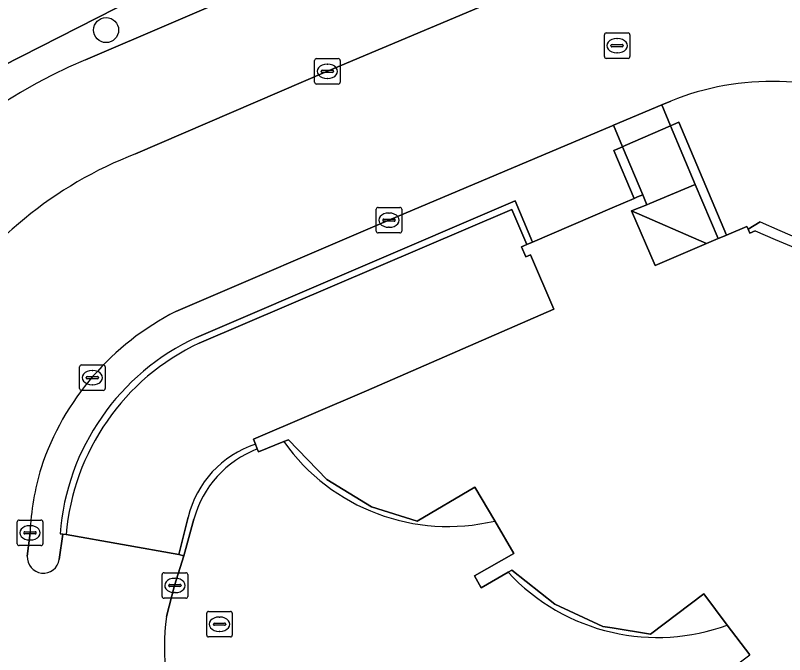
# Model space of a CAD drawing. Extents: x 158835 to 160077, y 386387 to 387778.
# Drawn here: x 159476.64 to 159506.75, y 386957.45 to 386982.48 of the extents above; entities that cross this region are included whole.
import ezdxf

# ---------------------------------------------------------------- set-up
doc = ezdxf.new("R2010")
doc.units = 0
for name, color, linetype in [('IMGEO_Boom', 7, 'Continuous'), ('IMGEO_Groenvoorziening', 7, 'Continuous'), ('IMGEO_Kolk', 7, 'Continuous'), ('IMGEO_Muur', 7, 'Continuous'), ('IMGEO_Pand', 7, 'Continuous'), ('IMGEO_Parkeervlak_open', 7, 'Continuous'), ('IMGEO_Rijbaan_lokaal_gesloten', 7, 'Continuous'), ('IMGEO_Rijbaan_lokaal_open', 7, 'Continuous'), ('IMGEO_Rioolput', 7, 'Continuous'), ('IMGEO_Voetpad_gesloten', 7, 'Continuous'), ('IMGEO_Voetpad_halfverhard', 7, 'Continuous'), ('IMGEO_Voetpad_op_trap', 7, 'Continuous'), ('IMGEO_Voetpad_open', 7, 'Continuous')]:
    doc.layers.add(name, color=color, linetype=linetype)

msp = doc.modelspace()

# ---------------------------------------------------------------- linework, layer by layer
at = {"layer": 'IMGEO_Boom'}
msp.add_circle((159480.195, 386981.907), 0.489, dxfattribs=at)
at = {"layer": 'IMGEO_Groenvoorziening'}
for points in [[(159506.154, 386995.792), (159500, 386992.659), (159472.365, 386978.59)], [(159479.384, 386980.742), (159493.354, 386986.736), (159494.845, 386983.132), (159495.037, 386982.903)], [(159502.298, 386979.131), (159501.941, 386978.98), (159502.288, 386978.16), (159502.406, 386978.212), (159502.612, 386978.302), (159504.481, 386973.882), (159504.567, 386973.918), (159505.276, 386974.22), (159505.323, 386974.11), (159505.796, 386974.4)], [(159500.068, 386977.191), (159500.23, 386977.26), (159500.406, 386977.337), (159500.049, 386978.18), (159500, 386978.159), (159491.267, 386974.466), (159482.926, 386970.886)], [(159483.738, 386969.876), (159496.204, 386975.226), (159496.886, 386973.604), (159500, 386974.946), (159500.86, 386975.317), (159500.068, 386977.191)], [(159487.152, 386965.792), (159486.16, 386965.391), (159486.113, 386965.506)], [(159483.629, 386962.755), (159483.234, 386961.326), (159482.87, 386960.16), (159482.556, 386958.942)], [(159495.933, 386960.68), (159494.874, 386960.068), (159494.61, 386960.533), (159496.156, 386961.414), (159495.41, 386962.684)], [(159477.216, 386962.219), (159477.108, 386961.307)], [(159478.358, 386961.177), (159478.506, 386962.167), (159478.389, 386962.183)], [(159505.297, 386956.689), (159504.316, 386955.945), (159503.97, 386956.367), (159505.388, 386957.441), (159504.511, 386958.611)]]:
    msp.add_lwpolyline(points, dxfattribs=at)
for centre, radius, start, end in [((159487.352, 386961.709), 20.634, 112.717, 174.9763), ((159506.251, 386969.346), 10.553, 64.7245, 111.9981), ((159532.913, 387034.836), 66.241, 245.83492, 269.24849), ((159487.685, 386961.443), 10.574, 116.7493, 161.6635), ((159487.631, 386961.463), 9.27, 114.8331, 175.5445), ((159493.584, 386970.356), 7.887, 215.3623, 283.3889), ((159487.584, 386961.68), 4.099, 111.0388, 164.8007), ((159487.815, 386961.736), 10.61, 163.3853, 177.3915), ((159477.736, 386961.268), 0.629, 176.4048, 351.7204), ((159501.768, 386966.068), 7.943, 222.7185, 257.1354), ((159491.219, 386957.742), 8.746, 172.1153, 233.0917), ((159501.774, 386966.059), 7.935, 257.0805, 290.175)]:
    msp.add_arc(centre, radius, start, end, dxfattribs=at)
at = {"layer": 'IMGEO_Kolk'}
for p, q in [((159488.355, 386979.867), (159488.355, 386980.719)), ((159488.43, 386980.793), (159489.282, 386980.793)), ((159488.843, 386980.573), (159488.868, 386980.573)), ((159489.356, 386980.719), (159489.356, 386979.867)), ((159488.614, 386980.287), (159488.614, 386980.299)), ((159489.052, 386980.25), (159488.654, 386980.25)), ((159488.657, 386980.336), (159489.055, 386980.336)), ((159489.098, 386980.299), (159489.098, 386980.287)), ((159488.866, 386980.013), (159488.841, 386980.013)), ((159489.282, 386979.793), (159488.43, 386979.793)), ((159490.767, 386974.039), (159490.767, 386974.891)), ((159490.842, 386974.965), (159491.694, 386974.965)), ((159491.768, 386974.891), (159491.768, 386974.039)), ((159491.069, 386974.508), (159491.467, 386974.508)), ((159491.255, 386974.745), (159491.28, 386974.745)), ((159491.026, 386974.459), (159491.026, 386974.471)), ((159491.464, 386974.422), (159491.066, 386974.422)), ((159491.51, 386974.471), (159491.51, 386974.459)), ((159491.694, 386973.965), (159490.842, 386973.965)), ((159491.278, 386974.185), (159491.253, 386974.185)), ((159479.231, 386968.798), (159480.083, 386968.798)), ((159479.156, 386967.872), (159479.156, 386968.724)), ((159479.644, 386968.578), (159479.669, 386968.578)), ((159480.157, 386968.724), (159480.157, 386967.872)), ((159479.415, 386968.292), (159479.415, 386968.304)), ((159479.853, 386968.255), (159479.455, 386968.255)), ((159479.458, 386968.341), (159479.856, 386968.341)), ((159479.899, 386968.304), (159479.899, 386968.292)), ((159479.667, 386968.018), (159479.642, 386968.018)), ((159480.083, 386967.798), (159479.231, 386967.798)), ((159476.716, 386961.794), (159476.716, 386962.646)), ((159476.791, 386962.72), (159477.643, 386962.72)), ((159477.204, 386962.5), (159477.229, 386962.5)), ((159477.717, 386962.646), (159477.717, 386961.794)), ((159476.975, 386962.214), (159476.975, 386962.226)), ((159477.413, 386962.177), (159477.015, 386962.177)), ((159477.018, 386962.263), (159477.416, 386962.263)), ((159477.459, 386962.226), (159477.459, 386962.214)), ((159477.227, 386961.94), (159477.202, 386961.94)), ((159477.643, 386961.72), (159476.791, 386961.72)), ((159482.461, 386960.659), (159483.313, 386960.659)), ((159482.386, 386959.733), (159482.386, 386960.585)), ((159482.874, 386960.439), (159482.899, 386960.439)), ((159483.387, 386960.585), (159483.387, 386959.733)), ((159482.645, 386960.153), (159482.645, 386960.165)), ((159483.083, 386960.116), (159482.685, 386960.116)), ((159482.688, 386960.202), (159483.086, 386960.202)), ((159483.129, 386960.165), (159483.129, 386960.153)), ((159482.897, 386959.879), (159482.872, 386959.879)), ((159483.313, 386959.659), (159482.461, 386959.659))]:
    msp.add_line(p, q, dxfattribs=at)
for points in [[(159488.355, 386979.867), (159488.355, 386980.719)], [(159488.43, 386980.793), (159489.282, 386980.793)], [(159489.356, 386980.719), (159489.356, 386979.867)], [(159489.282, 386979.793), (159488.43, 386979.793)], [(159490.767, 386974.039), (159490.767, 386974.891)], [(159490.842, 386974.965), (159491.694, 386974.965)], [(159491.768, 386974.891), (159491.768, 386974.039)], [(159491.694, 386973.965), (159490.842, 386973.965)], [(159479.231, 386968.798), (159480.083, 386968.798)], [(159479.156, 386967.872), (159479.156, 386968.724)], [(159480.157, 386968.724), (159480.157, 386967.872)], [(159480.083, 386967.798), (159479.231, 386967.798)], [(159476.716, 386961.794), (159476.716, 386962.646)], [(159476.791, 386962.72), (159477.643, 386962.72)], [(159477.717, 386962.646), (159477.717, 386961.794)], [(159477.643, 386961.72), (159476.791, 386961.72)], [(159482.461, 386960.659), (159483.313, 386960.659)], [(159482.386, 386959.733), (159482.386, 386960.585)], [(159483.387, 386960.585), (159483.387, 386959.733)], [(159483.313, 386959.659), (159482.461, 386959.659)]]:
    msp.add_lwpolyline(points, dxfattribs=at)
for centre, radius, start, end in [((159488.432, 386980.717), 0.0765, 91.552, 178.448), ((159488.432, 386980.717), 0.0765, 91.552, 178.448), ((159489.28, 386980.717), 0.0765, 1.552, 88.448), ((159489.28, 386980.717), 0.0765, 1.552, 88.448), ((159488.654, 386980.296), 0.0403, 85.8775, 175.7526), ((159488.651, 386980.286), 0.0366, 178.938, 274.7102), ((159489.055, 386980.293), 0.043, 264.8664, 352.4533), ((159489.059, 386980.298), 0.0386, 1.7309, 96.639), ((159488.432, 386979.869), 0.0765, 181.552, 268.448), ((159488.432, 386979.869), 0.0765, 181.552, 268.448), ((159489.28, 386979.869), 0.0765, 271.552, 358.448), ((159489.28, 386979.869), 0.0765, 271.552, 358.448), ((159490.844, 386974.889), 0.0765, 91.552, 178.448), ((159490.844, 386974.889), 0.0765, 91.552, 178.448), ((159491.692, 386974.889), 0.0765, 1.552, 88.448), ((159491.692, 386974.889), 0.0765, 1.552, 88.448), ((159491.066, 386974.468), 0.0403, 85.8775, 175.7526), ((159491.471, 386974.47), 0.0386, 1.7309, 96.639), ((159491.063, 386974.458), 0.0366, 178.938, 274.7102), ((159491.467, 386974.465), 0.043, 264.8664, 352.4533), ((159490.844, 386974.041), 0.0765, 181.552, 268.448), ((159490.844, 386974.041), 0.0765, 181.552, 268.448), ((159491.692, 386974.041), 0.0765, 271.552, 358.448), ((159491.692, 386974.041), 0.0765, 271.552, 358.448), ((159479.233, 386968.722), 0.0765, 91.552, 178.448), ((159479.233, 386968.722), 0.0765, 91.552, 178.448), ((159480.081, 386968.722), 0.0765, 1.552, 88.448), ((159480.081, 386968.722), 0.0765, 1.552, 88.448), ((159479.455, 386968.301), 0.0403, 85.8775, 175.7526), ((159479.452, 386968.291), 0.0366, 178.938, 274.7102), ((159479.856, 386968.298), 0.043, 264.8664, 352.4533), ((159479.86, 386968.303), 0.0386, 1.7309, 96.639), ((159479.233, 386967.874), 0.0765, 181.552, 268.448), ((159479.233, 386967.874), 0.0765, 181.552, 268.448), ((159480.081, 386967.874), 0.0765, 271.552, 358.448), ((159480.081, 386967.874), 0.0765, 271.552, 358.448), ((159476.793, 386962.644), 0.0765, 91.552, 178.448), ((159476.793, 386962.644), 0.0765, 91.552, 178.448), ((159477.641, 386962.644), 0.0765, 1.552, 88.448), ((159477.641, 386962.644), 0.0765, 1.552, 88.448), ((159477.015, 386962.223), 0.0403, 85.8775, 175.7526), ((159477.012, 386962.213), 0.0366, 178.938, 274.7102), ((159477.416, 386962.22), 0.043, 264.8664, 352.4533), ((159477.42, 386962.225), 0.0386, 1.7309, 96.639), ((159476.793, 386961.796), 0.0765, 181.552, 268.448), ((159476.793, 386961.796), 0.0765, 181.552, 268.448), ((159477.641, 386961.796), 0.0765, 271.552, 358.448), ((159477.641, 386961.796), 0.0765, 271.552, 358.448), ((159482.463, 386960.583), 0.0765, 91.552, 178.448), ((159482.463, 386960.583), 0.0765, 91.552, 178.448), ((159483.311, 386960.583), 0.0765, 1.552, 88.448), ((159483.311, 386960.583), 0.0765, 1.552, 88.448), ((159482.685, 386960.162), 0.0403, 85.8775, 175.7526), ((159482.682, 386960.152), 0.0366, 178.938, 274.7102), ((159483.086, 386960.159), 0.043, 264.8664, 352.4533), ((159483.09, 386960.164), 0.0386, 1.7309, 96.639), ((159482.463, 386959.735), 0.0765, 181.552, 268.448), ((159482.463, 386959.735), 0.0765, 181.552, 268.448), ((159483.311, 386959.735), 0.0765, 271.552, 358.448), ((159483.311, 386959.735), 0.0765, 271.552, 358.448)]:
    msp.add_arc(centre, radius, start, end, dxfattribs=at)
for centre, major_axis, ratio, start_param, end_param in [((159488.842, 386980.293), (-0.387, 0.002), 0.722429, 4.712389, 7.853982), ((159488.867, 386980.293), (-0.39, 0.002), 0.717154, 1.570796, 4.712389), ((159491.254, 386974.465), (-0.387, 0.002), 0.722429, 4.712389, 7.853982), ((159491.279, 386974.465), (-0.39, 0.002), 0.717154, 1.570796, 4.712389), ((159479.643, 386968.298), (-0.387, 0.002), 0.722429, 4.712389, 7.853982), ((159479.668, 386968.298), (-0.39, 0.002), 0.717154, 1.570796, 4.712389), ((159477.203, 386962.22), (-0.387, 0.002), 0.722429, 4.712389, 7.853982), ((159477.228, 386962.22), (-0.39, 0.002), 0.717154, 1.570796, 4.712389), ((159482.873, 386960.159), (-0.387, 0.002), 0.722429, 4.712389, 7.853982), ((159482.898, 386960.159), (-0.39, 0.002), 0.717154, 1.570796, 4.712389)]:
    msp.add_ellipse(centre, major_axis=major_axis, ratio=ratio, start_param=start_param, end_param=end_param, dxfattribs=at)
at = {"layer": 'IMGEO_Muur'}
for points in [[(159502.612, 386978.302), (159502.406, 386978.212), (159502.288, 386978.16), (159503.257, 386975.867), (159504.156, 386973.743), (159504.252, 386973.784), (159504.481, 386973.882)], [(159500.406, 386977.337), (159500.23, 386977.26), (159500.068, 386977.191), (159500.86, 386975.317), (159500.996, 386975.375), (159501.199, 386975.462)]]:
    msp.add_lwpolyline(points, close=True, dxfattribs=at)
for points in [[(159483.838, 386969.652), (159496.073, 386974.888), (159496.664, 386973.508), (159496.886, 386973.604), (159496.204, 386975.226), (159483.738, 386969.876)], [(159486.113, 386965.506), (159486.039, 386965.688)], [(159483.409, 386962.834), (159483.044, 386961.37), (159483.234, 386961.326), (159483.629, 386962.755)], [(159478.389, 386962.183), (159478.506, 386962.167), (159478.629, 386962.15)]]:
    msp.add_lwpolyline(points, dxfattribs=at)
for centre, radius, start, end in [((159487.631, 386961.463), 9.27, 114.8331, 175.5445), ((159487.736, 386961.386), 9.139, 115.2487, 175.2031), ((159487.274, 386961.911), 3.974, 108.1095, 166.5685), ((159487.584, 386961.68), 4.099, 111.0388, 164.8007)]:
    msp.add_arc(centre, radius, start, end, dxfattribs=at)
at = {"layer": 'IMGEO_Pand'}
msp.add_lwpolyline([(159505.602, 386974.044), (159505.39, 386973.954), (159505.323, 386974.11), (159505.276, 386974.22), (159504.567, 386973.918), (159504.481, 386973.882), (159504.252, 386973.784), (159504.156, 386973.743), (159503.69, 386973.545), (159501.688, 386972.693), (159500.766, 386974.829), (159501.365, 386975.069), (159501.199, 386975.462), (159500.996, 386975.375), (159500.86, 386975.317), (159500, 386974.946), (159496.886, 386973.604), (159496.664, 386973.508), (159496.452, 386973.417), (159496.618, 386973.026), (159496.812, 386973.108), (159497.714, 386970.973), (159490.388, 386967.777), (159485.96, 386965.883), (159486.039, 386965.688), (159486.113, 386965.506), (159486.16, 386965.391), (159487.152, 386965.792), (159487.333, 386965.865), (159488.828, 386964.311), (159490.576, 386963.233), (159492.364, 386962.676), (159494.632, 386964.008), (159495.41, 386962.684), (159496.156, 386961.414), (159494.61, 386960.533), (159494.874, 386960.068), (159495.933, 386960.68), (159496.076, 386960.763), (159497.758, 386959.423), (159499.634, 386958.553), (159500, 386958.495), (159501.503, 386958.257), (159503.591, 386959.838), (159504.511, 386958.611), (159505.388, 386957.441)], dxfattribs=at)
msp.add_arc((159532.959, 387036.135), 67.851, 246.22231, 269.09925, dxfattribs=at)
at = {"layer": 'IMGEO_Parkeervlak_open'}
msp.add_lwpolyline([(159481.349, 386977.062), (159488.855, 386980.294), (159495.037, 386982.903), (159494.845, 386983.132), (159493.354, 386986.736), (159479.384, 386980.742)], dxfattribs=at)
for centre, radius, start, end in [((159487.352, 386961.709), 20.634, 112.717, 174.9763), ((159487.03, 386962.328), 15.791, 111.0856, 147.7908)]:
    msp.add_arc(centre, radius, start, end, dxfattribs=at)
at = {"layer": 'IMGEO_Rijbaan_lokaal_gesloten'}
for points in [[(159486.039, 386965.688), (159485.96, 386965.883), (159490.388, 386967.777), (159497.714, 386970.973), (159496.812, 386973.108), (159496.618, 386973.026), (159496.452, 386973.417), (159496.664, 386973.508), (159496.073, 386974.888), (159483.838, 386969.652)], [(159478.629, 386962.15), (159483.044, 386961.37), (159483.409, 386962.834)]]:
    msp.add_lwpolyline(points, dxfattribs=at)
for centre, radius, start, end in [((159487.736, 386961.386), 9.139, 115.2487, 175.2031), ((159487.274, 386961.911), 3.974, 108.1095, 166.5685)]:
    msp.add_arc(centre, radius, start, end, dxfattribs=at)
at = {"layer": 'IMGEO_Rijbaan_lokaal_open'}
for points in [[(159495.037, 386982.903), (159488.855, 386980.294), (159481.349, 386977.062)], [(159500, 386978.159), (159500.049, 386978.18), (159501.941, 386978.98), (159502.298, 386979.131)], [(159482.926, 386970.886), (159491.267, 386974.466), (159500, 386978.159)], [(159477.108, 386961.307), (159477.216, 386962.219)], [(159482.556, 386958.942), (159482.87, 386960.16), (159483.234, 386961.326), (159483.044, 386961.37), (159478.629, 386962.15), (159478.506, 386962.167), (159478.358, 386961.177)]]:
    msp.add_lwpolyline(points, dxfattribs=at)
for centre, radius, start, end in [((159506.251, 386969.346), 10.553, 64.7245, 111.9981), ((159487.03, 386962.328), 15.791, 111.0856, 147.7908), ((159487.685, 386961.443), 10.574, 116.7493, 161.6635), ((159487.815, 386961.736), 10.61, 163.3853, 177.3915), ((159477.736, 386961.268), 0.629, 176.4048, 351.7204), ((159491.219, 386957.742), 8.746, 172.1153, 233.0917)]:
    msp.add_arc(centre, radius, start, end, dxfattribs=at)
at = {"layer": 'IMGEO_Rioolput'}
for p, q in [((159499.772, 386981.797), (159500.624, 386981.797)), ((159499.697, 386980.871), (159499.697, 386981.723)), ((159500.185, 386981.577), (159500.21, 386981.577)), ((159500.698, 386981.723), (159500.698, 386980.871)), ((159499.956, 386981.291), (159499.956, 386981.303)), ((159500.394, 386981.254), (159499.996, 386981.254)), ((159499.999, 386981.34), (159500.397, 386981.34)), ((159500.44, 386981.303), (159500.44, 386981.291)), ((159500.208, 386981.017), (159500.183, 386981.017)), ((159500.624, 386980.797), (159499.772, 386980.797)), ((159484.133, 386958.216), (159484.133, 386959.068)), ((159484.208, 386959.142), (159485.06, 386959.142)), ((159484.621, 386958.922), (159484.646, 386958.922)), ((159485.134, 386959.068), (159485.134, 386958.216)), ((159484.392, 386958.636), (159484.392, 386958.648)), ((159484.83, 386958.599), (159484.432, 386958.599)), ((159484.435, 386958.685), (159484.833, 386958.685)), ((159484.876, 386958.648), (159484.876, 386958.636)), ((159484.644, 386958.362), (159484.619, 386958.362)), ((159485.06, 386958.142), (159484.208, 386958.142))]:
    msp.add_line(p, q, dxfattribs=at)
for points in [[(159499.772, 386981.797), (159500.624, 386981.797)], [(159499.697, 386980.871), (159499.697, 386981.723)], [(159500.698, 386981.723), (159500.698, 386980.871)], [(159500.624, 386980.797), (159499.772, 386980.797)], [(159484.133, 386958.216), (159484.133, 386959.068)], [(159484.208, 386959.142), (159485.06, 386959.142)], [(159485.134, 386959.068), (159485.134, 386958.216)], [(159485.06, 386958.142), (159484.208, 386958.142)]]:
    msp.add_lwpolyline(points, dxfattribs=at)
for centre, radius, start, end in [((159499.774, 386981.721), 0.0765, 91.552, 178.448), ((159499.774, 386981.721), 0.0765, 91.552, 178.448), ((159500.622, 386981.721), 0.0765, 1.552, 88.448), ((159500.622, 386981.721), 0.0765, 1.552, 88.448), ((159499.996, 386981.3), 0.0403, 85.8775, 175.7526), ((159499.993, 386981.29), 0.0366, 178.938, 274.7102), ((159500.397, 386981.297), 0.043, 264.8664, 352.4533), ((159500.401, 386981.302), 0.0386, 1.7309, 96.639), ((159499.774, 386980.873), 0.0765, 181.552, 268.448), ((159499.774, 386980.873), 0.0765, 181.552, 268.448), ((159500.622, 386980.873), 0.0765, 271.552, 358.448), ((159500.622, 386980.873), 0.0765, 271.552, 358.448), ((159484.21, 386959.066), 0.0765, 91.552, 178.448), ((159484.21, 386959.066), 0.0765, 91.552, 178.448), ((159485.058, 386959.066), 0.0765, 1.552, 88.448), ((159485.058, 386959.066), 0.0765, 1.552, 88.448), ((159484.432, 386958.645), 0.0403, 85.8775, 175.7526), ((159484.429, 386958.635), 0.0366, 178.938, 274.7102), ((159484.833, 386958.642), 0.043, 264.8664, 352.4533), ((159484.837, 386958.647), 0.0386, 1.7309, 96.639), ((159484.21, 386958.218), 0.0765, 181.552, 268.448), ((159484.21, 386958.218), 0.0765, 181.552, 268.448), ((159485.058, 386958.218), 0.0765, 271.552, 358.448), ((159485.058, 386958.218), 0.0765, 271.552, 358.448)]:
    msp.add_arc(centre, radius, start, end, dxfattribs=at)
for centre, major_axis, ratio, start_param, end_param in [((159500.184, 386981.297), (-0.387, 0.002), 0.722429, 4.712389, 7.853982), ((159500.209, 386981.297), (-0.39, 0.002), 0.717154, 1.570796, 4.712389), ((159484.62, 386958.642), (-0.387, 0.002), 0.722429, 4.712389, 7.853982), ((159484.645, 386958.642), (-0.39, 0.002), 0.717154, 1.570796, 4.712389)]:
    msp.add_ellipse(centre, major_axis=major_axis, ratio=ratio, start_param=start_param, end_param=end_param, dxfattribs=at)
at = {"layer": 'IMGEO_Voetpad_gesloten'}
for points in [[(159503.257, 386975.867), (159501.472, 386975.112), (159501.365, 386975.069), (159500.766, 386974.829), (159503.69, 386973.545), (159504.156, 386973.743)], [(159503.69, 386973.545), (159500.766, 386974.829), (159501.688, 386972.693)]]:
    msp.add_lwpolyline(points, close=True, dxfattribs=at)
at = {"layer": 'IMGEO_Voetpad_halfverhard'}
msp.add_lwpolyline([(159505.796, 386974.4), (159505.323, 386974.11), (159505.39, 386973.954), (159505.602, 386974.044)], dxfattribs=at)
for centre, radius, start, end in [((159532.913, 387034.836), 66.241, 245.83492, 269.24849), ((159532.959, 387036.135), 67.851, 246.22231, 269.09925)]:
    msp.add_arc(centre, radius, start, end, dxfattribs=at)
at = {"layer": 'IMGEO_Voetpad_op_trap'}
msp.add_lwpolyline([(159502.288, 386978.16), (159500.517, 386977.385), (159500.406, 386977.337), (159501.199, 386975.462), (159501.365, 386975.069), (159501.472, 386975.112), (159503.257, 386975.867)], close=True, dxfattribs=at)
at = {"layer": 'IMGEO_Voetpad_open'}
for points in [[(159472.365, 386978.59), (159500, 386992.659), (159506.154, 386995.792)], [(159495.41, 386962.684), (159494.632, 386964.008), (159492.364, 386962.676), (159490.576, 386963.233), (159488.828, 386964.311), (159487.333, 386965.865), (159487.152, 386965.792)], [(159504.511, 386958.611), (159503.591, 386959.838), (159501.503, 386958.257), (159500, 386958.495), (159499.634, 386958.553), (159497.758, 386959.423), (159496.076, 386960.763), (159495.933, 386960.68)]]:
    msp.add_lwpolyline(points, dxfattribs=at)
msp.add_lwpolyline([(159501.941, 386978.98), (159500.049, 386978.18), (159500.406, 386977.337), (159500.517, 386977.385), (159502.288, 386978.16)], close=True, dxfattribs=at)
for centre, radius, start, end in [((159493.584, 386970.356), 7.887, 215.3623, 283.3889), ((159501.768, 386966.068), 7.943, 222.7185, 257.1354), ((159501.774, 386966.059), 7.935, 257.0805, 290.175)]:
    msp.add_arc(centre, radius, start, end, dxfattribs=at)

doc.saveas('drawing.dxf')
